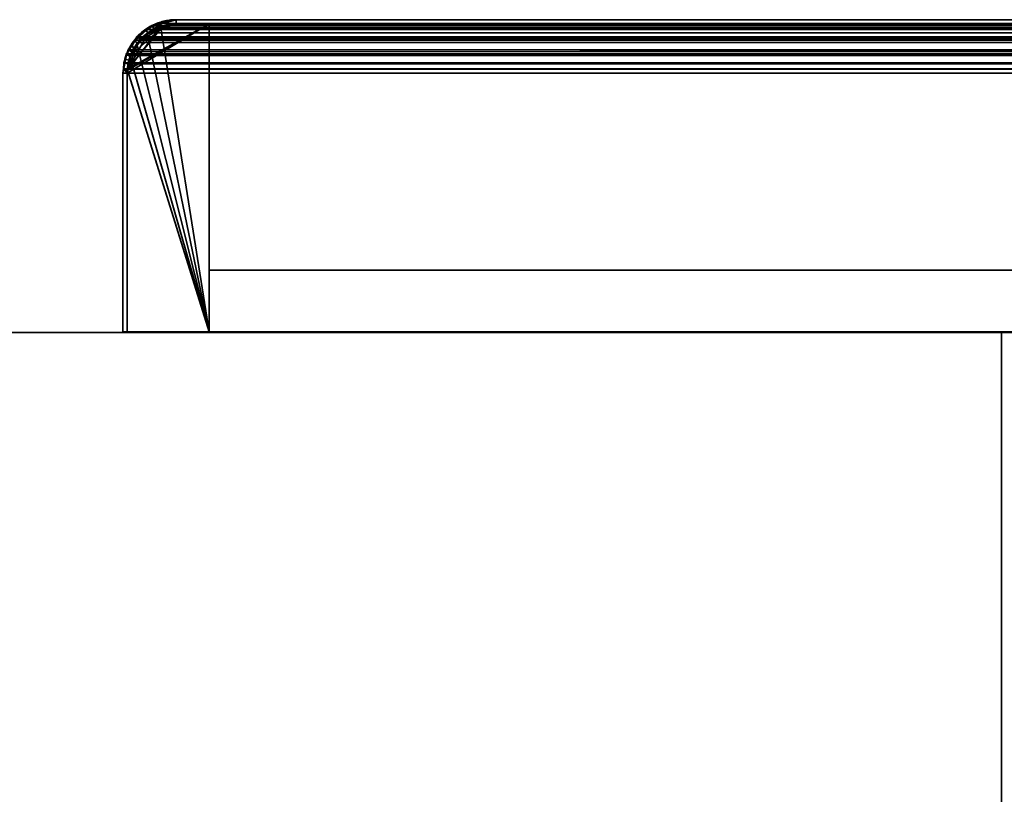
# Model space of a CAD drawing. Header units: millimetres. Extents: x -490 to 6690, y -115 to 152.
# Tile 288 of 656: x 1050 to 1110, y 105 to 152. Entities that reach past the tile are written whole.
import ezdxf

# ---------------------------------------------------------------- set-up
doc = ezdxf.new("R2010")
doc.units = ezdxf.units.MM
doc.layers.add('151', color=253, linetype='Continuous')

# ---------------------------------------------------------------- blocks, each defined once
blk = doc.blocks.new('UG_SURFACE_002')
at = {"layer": '151', "color": 252, "linetype": 'Continuous', "lineweight": 35}
for points in [[(960, -6.2, -7.5), (960, 133.2, -7.5), (1110, 133.2, -7.5), (1110, -6.2, -7.5)], [(960, 133.2, 2202.5), (2040, 133.2, 2202.5), (1890, 133.2, 2052.5), (1110, 133.2, 2052.5)], [(1110, 133.2, 2052.5), (1110, 133.2, -7.5), (960, 133.2, -7.5), (960, 133.2, 2202.5)], [(2040, -6.2, 2202.5), (2040, 133.2, 2202.5), (960, 133.2, 2202.5), (960, -6.2, 2202.5)], [(1110, -6.2, 2052.5), (1110, 133.2, 2052.5), (1890, 133.2, 2052.5), (1890, -6.2, 2052.5)], [(1110, -6.2, -7.5), (1110, 133.2, -7.5), (1110, 133.2, 2052.5), (1110, -6.2, 2052.5)]]:
    blk.add_3dface(points, dxfattribs=at)
blk = doc.blocks.new('UG_SURFACE_168')
at = {"layer": '151', "color": 14, "linetype": 'Continuous', "lineweight": 35}
for points in [[(1061.75, 152, -7.5), (1061.75, 133.25, -7.5), (1056.75, 133.25, -7.5), (1056.75, 149, -7.5)], [(1056.75, 149, -7.5), (1056.786, 149.181, -7.5), (1061.75, 152, -7.5)], [(1058.801, 151.811, -7.5), (1059.75, 152, -7.5), (1061.75, 152, -7.5), (1056.786, 149.181, -7.5)], [(1056.786, 149.181, -7.5), (1057.996, 151.367, -7.5), (1058.602, 151.772, -7.5), (1058.801, 151.811, -7.5)], [(1058.807, 151.752, 2098.693), (1058.274, 151.612, 2099.226), (1057.994, 151.352, 2099.506), (1061.75, 133.25, 2095.75)], [(1058.807, 151.752, 2098.693), (1058.602, 151.772, -7.5), (1057.996, 151.367, -7.5)], [(1057.996, 151.367, -7.5), (1058.274, 151.612, 2099.226), (1058.807, 151.752, 2098.693)], [(1058.807, 151.752, 2098.693), (1058.801, 151.811, -7.5), (1058.602, 151.772, -7.5)], [(1058.801, 151.811, -7.5), (1058.807, 151.752, 2098.693), (1059.75, 152, 2097.75)], [(1059.75, 152, 2097.75), (1059.75, 152, -7.5), (1058.801, 151.811, -7.5)], [(1061.75, 133.25, 2095.75), (1061.75, 152, 2095.75), (1059.75, 152, 2097.75), (1058.807, 151.752, 2098.693)], [(1061.75, 152, 2095.75), (1061.75, 152, -7.5), (1059.75, 152, -7.5), (1059.75, 152, 2097.75)], [(1061.75, 133.25, 2095.75), (1061.75, 133.25, -7.5), (1061.75, 152, -7.5), (1061.75, 152, 2095.75)], [(1057.383, 150.754, -7.5), (1057.629, 151.121, -7.5), (1057.996, 151.367, -7.5), (1056.786, 149.181, -7.5)], [(1061.75, 133.25, 2095.75), (1057.994, 151.352, 2099.506), (1057.351, 150.756, 2100.148)], [(1057.383, 150.754, -7.5), (1057.351, 150.756, 2100.148), (1057.994, 151.352, 2099.506)], [(1057.994, 151.352, 2099.506), (1057.629, 151.121, -7.5), (1057.383, 150.754, -7.5)], [(1057.994, 151.352, 2099.506), (1057.996, 151.367, -7.5), (1057.629, 151.121, -7.5)], [(1057.996, 151.367, -7.5), (1057.994, 151.352, 2099.506), (1058.274, 151.612, 2099.226)], [(1057.383, 150.754, -7.5), (1056.786, 149.181, -7.5), (1056.944, 149.973, -7.5)], [(1061.75, 133.25, 2095.75), (1057.351, 150.756, 2100.148), (1057.256, 150.667, 2100.245), (1056.935, 149.96, 2100.565)], [(1056.978, 150.148, -7.5), (1056.935, 149.96, 2100.565), (1057.256, 150.667, 2100.245)], [(1056.944, 149.973, -7.5), (1056.978, 150.148, -7.5), (1057.383, 150.754, -7.5)], [(1056.978, 150.148, -7.5), (1057.256, 150.667, 2100.245), (1057.351, 150.756, 2100.148)], [(1057.351, 150.756, 2100.148), (1057.383, 150.754, -7.5), (1056.978, 150.148, -7.5)], [(1061.75, 133.25, 2095.75), (1056.935, 149.96, 2100.565), (1056.854, 149.782, 2100.646), (1056.774, 149.182, 2100.726)], [(1056.935, 149.96, 2100.565), (1056.944, 149.973, -7.5), (1056.786, 149.181, -7.5)], [(1056.786, 149.181, -7.5), (1056.854, 149.782, 2100.646), (1056.935, 149.96, 2100.565)], [(1056.978, 150.148, -7.5), (1056.944, 149.973, -7.5), (1056.935, 149.96, 2100.565)], [(1056.786, 149.181, -7.5), (1056.774, 149.182, 2100.726), (1056.854, 149.782, 2100.646)], [(1056.774, 149.182, 2100.726), (1056.75, 149, 2100.75), (1056.75, 133.25, 2100.75), (1061.75, 133.25, 2095.75)], [(1056.75, 149, -7.5), (1056.75, 149, 2100.75), (1056.774, 149.182, 2100.726)], [(1056.774, 149.182, 2100.726), (1056.786, 149.181, -7.5), (1056.75, 149, -7.5)], [(1056.75, 149, -7.5), (1056.75, 133.25, -7.5), (1056.75, 133.25, 2100.75), (1056.75, 149, 2100.75)], [(1056.75, 133.25, 2100.75), (1056.75, 133.25, -7.5), (1061.75, 133.25, -7.5), (1061.75, 133.25, 2095.75)]]:
    blk.add_3dface(points, dxfattribs=at)
blk = doc.blocks.new('UG_SURFACE_169')
at = {"layer": '151', "color": 7, "linetype": 'Continuous', "lineweight": 35}
for points in [[(1057.452, 151.298, -7.5), (1057.49, 151.216, 2100.01), (1058.151, 151.829, 2099.349)], [(1058.151, 151.829, 2099.349), (1057.907, 151.602, -7.5), (1057.452, 151.298, -7.5)], [(1058.151, 151.829, 2099.349), (1057.49, 151.216, 2100.01), (1057.729, 151.218, 2099.771), (1058.645, 151.767, 2098.855)], [(1058.645, 151.767, 2098.855), (1057.729, 151.218, 2099.771), (1058.048, 151.404, -7.5)], [(1058.513, 152.005, -7.5), (1057.907, 151.602, -7.5), (1058.151, 151.829, 2099.349)], [(1058.57, 151.755, -7.5), (1058.048, 151.404, -7.5), (1057.907, 151.602, -7.5), (1058.513, 152.005, -7.5)], [(1058.048, 151.404, -7.5), (1058.57, 151.755, -7.5), (1058.645, 151.767, 2098.855)], [(1058.513, 152.005, -7.5), (1058.151, 151.829, 2099.349), (1058.565, 151.938, 2098.935)], [(1058.645, 151.767, 2098.855), (1058.565, 151.938, 2098.935), (1058.151, 151.829, 2099.349)], [(1058.565, 151.938, 2098.935), (1058.555, 152.014, -7.5), (1058.513, 152.005, -7.5)], [(1058.643, 151.77, -7.5), (1058.57, 151.755, -7.5), (1058.513, 152.005, -7.5), (1058.555, 152.014, -7.5)], [(1058.774, 152.057, -7.5), (1058.555, 152.014, -7.5), (1058.565, 151.938, 2098.935)], [(1058.555, 152.014, -7.5), (1058.774, 152.057, -7.5), (1058.851, 151.814, -7.5), (1058.643, 151.77, -7.5)], [(1058.774, 152.057, -7.5), (1058.565, 151.938, 2098.935), (1059.75, 152.25, 2097.75)], [(1059.75, 152.25, 2097.75), (1058.565, 151.938, 2098.935), (1058.743, 151.826, 2098.757), (1059.75, 152, 2097.75)], [(1058.645, 151.767, 2098.855), (1058.743, 151.826, 2098.757), (1058.565, 151.938, 2098.935)], [(1058.57, 151.755, -7.5), (1058.643, 151.77, -7.5), (1058.645, 151.767, 2098.855)], [(1058.643, 151.77, -7.5), (1058.851, 151.814, -7.5), (1058.743, 151.826, 2098.757)], [(1058.743, 151.826, 2098.757), (1058.645, 151.767, 2098.855), (1058.643, 151.77, -7.5)], [(1059.75, 152, 2097.75), (1058.743, 151.826, 2098.757), (1058.851, 151.814, -7.5)], [(1059.75, 152.25, 2097.75), (1059.75, 152.25, -7.5), (1058.774, 152.057, -7.5)], [(1059.75, 152, -7.5), (1058.851, 151.814, -7.5), (1058.774, 152.057, -7.5), (1059.75, 152.25, -7.5)], [(1058.851, 151.814, -7.5), (1059.75, 152, -7.5), (1059.75, 152, 2097.75)], [(1133.75, 152.25, 2023.75), (1133.75, 152.25, -7.5), (1059.75, 152.25, -7.5), (1059.75, 152.25, 2097.75)], [(1059.75, 152.25, -7.5), (1133.75, 152.25, -7.5), (1133.75, 152, -7.5), (1059.75, 152, -7.5)], [(1059.75, 152, 2097.75), (1133.75, 152, 2023.75), (1133.75, 152.25, 2023.75), (1059.75, 152.25, 2097.75)], [(1133.75, 152, 2023.75), (1059.75, 152, 2097.75), (1059.75, 152, -7.5), (1133.75, 152, -7.5)], [(1134.863, 152.039, -7.5), (1133.75, 152.25, 2023.75), (1134.937, 151.947, 2022.563)], [(1134.863, 152.039, -7.5), (1133.927, 152.216, -7.5), (1133.75, 152.25, 2023.75)], [(1133.927, 152.216, -7.5), (1133.75, 152.25, -7.5), (1133.75, 152.25, 2023.75)], [(1133.914, 151.969, -7.5), (1133.75, 152, -7.5), (1133.75, 152.25, -7.5), (1133.927, 152.216, -7.5)], [(1134.937, 151.947, 2022.563), (1133.75, 152.25, 2023.75), (1133.75, 152, 2023.75), (1134.848, 151.737, 2022.652)], [(1133.75, 152, -7.5), (1133.914, 151.969, -7.5), (1134.848, 151.737, 2022.652)], [(1134.848, 151.737, 2022.652), (1133.75, 152, 2023.75), (1133.75, 152, -7.5)], [(1134.777, 151.803, -7.5), (1133.914, 151.969, -7.5), (1133.927, 152.216, -7.5), (1134.863, 152.039, -7.5)], [(1134.848, 151.737, 2022.652), (1133.914, 151.969, -7.5), (1134.777, 151.803, -7.5)], [(1134.846, 151.79, -7.5), (1134.777, 151.803, -7.5), (1134.863, 152.039, -7.5), (1134.937, 152.026, -7.5)], [(1134.848, 151.737, 2022.652), (1134.777, 151.803, -7.5), (1134.846, 151.79, -7.5)], [(1134.852, 151.786, -7.5), (1134.846, 151.79, -7.5), (1134.937, 152.026, -7.5), (1134.945, 152.02, -7.5)], [(1134.846, 151.79, -7.5), (1134.852, 151.786, -7.5), (1134.848, 151.737, 2022.652)], [(1134.848, 151.737, 2022.652), (1135.11, 151.674, 2022.39), (1135.309, 151.852, 2022.192), (1134.937, 151.947, 2022.563)], [(1135.11, 151.674, 2022.39), (1134.848, 151.737, 2022.652), (1134.852, 151.786, -7.5)], [(1134.945, 152.02, -7.5), (1135.695, 151.529, -7.5), (1135.545, 151.334, -7.5), (1134.852, 151.786, -7.5)], [(1134.852, 151.786, -7.5), (1135.545, 151.334, -7.5), (1135.864, 151.101, 2021.636)], [(1135.864, 151.101, 2021.636), (1135.11, 151.674, 2022.39), (1134.852, 151.786, -7.5)], [(1134.937, 151.947, 2022.563), (1134.937, 152.026, -7.5), (1134.863, 152.039, -7.5)], [(1134.937, 151.947, 2022.563), (1134.945, 152.02, -7.5), (1134.937, 152.026, -7.5)], [(1135.695, 151.529, -7.5), (1134.945, 152.02, -7.5), (1134.937, 151.947, 2022.563)], [(1135.695, 151.529, -7.5), (1134.937, 151.947, 2022.563), (1135.309, 151.852, 2022.192)], [(1136.021, 151.235, 2021.479), (1135.309, 151.852, 2022.192), (1135.11, 151.674, 2022.39), (1135.864, 151.101, 2021.636)], [(1135.309, 151.852, 2022.192), (1136.048, 151.298, -7.5), (1135.695, 151.529, -7.5)], [(1135.309, 151.852, 2022.192), (1136.021, 151.235, 2021.479), (1136.048, 151.298, -7.5)], [(1057.221, 150.945, -7.5), (1057.048, 150.805, 2100.452), (1057.49, 151.216, 2100.01)], [(1057.49, 151.216, 2100.01), (1057.048, 150.805, 2100.452), (1057.137, 150.473, 2100.363), (1057.629, 151.092, 2099.871)], [(1057.49, 151.216, 2100.01), (1057.452, 151.298, -7.5), (1057.221, 150.945, -7.5)], [(1057.621, 151.109, -7.5), (1057.416, 150.795, -7.5), (1057.221, 150.945, -7.5), (1057.452, 151.298, -7.5)], [(1057.452, 151.298, -7.5), (1057.907, 151.602, -7.5), (1058.048, 151.404, -7.5), (1057.629, 151.121, -7.5)], [(1057.452, 151.298, -7.5), (1057.629, 151.121, -7.5), (1057.621, 151.109, -7.5)], [(1057.629, 151.092, 2099.871), (1057.729, 151.218, 2099.771), (1057.49, 151.216, 2100.01)], [(1057.621, 151.109, -7.5), (1057.629, 151.121, -7.5), (1057.729, 151.218, 2099.771)], [(1057.729, 151.218, 2099.771), (1057.629, 151.092, 2099.871), (1057.621, 151.109, -7.5)], [(1057.629, 151.121, -7.5), (1058.048, 151.404, -7.5), (1057.729, 151.218, 2099.771)], [(1135.871, 151.121, -7.5), (1135.545, 151.334, -7.5), (1135.695, 151.529, -7.5), (1136.048, 151.298, -7.5)], [(1135.545, 151.334, -7.5), (1135.871, 151.121, -7.5), (1135.864, 151.101, 2021.636)], [(1135.864, 151.101, 2021.636), (1135.96, 151.029, 2021.54), (1136.021, 151.235, 2021.479)], [(1135.96, 151.029, 2021.54), (1135.864, 151.101, 2021.636), (1135.871, 151.121, -7.5)], [(1136.048, 151.298, -7.5), (1136.352, 150.843, -7.5), (1136.154, 150.702, -7.5), (1135.871, 151.121, -7.5)], [(1135.871, 151.121, -7.5), (1136.454, 150.299, 2021.046), (1135.96, 151.029, 2021.54)], [(1135.871, 151.121, -7.5), (1136.154, 150.702, -7.5), (1136.523, 150.093, 2020.977)], [(1136.523, 150.093, 2020.977), (1136.454, 150.299, 2021.046), (1135.871, 151.121, -7.5)], [(1136.352, 150.947, 2021.148), (1136.021, 151.235, 2021.479), (1135.96, 151.029, 2021.54), (1136.454, 150.299, 2021.046)], [(1136.352, 150.843, -7.5), (1136.048, 151.298, -7.5), (1136.021, 151.235, 2021.479)], [(1136.021, 151.235, 2021.479), (1136.755, 150.237, -7.5), (1136.352, 150.843, -7.5)], [(1136.755, 150.237, -7.5), (1136.021, 151.235, 2021.479), (1136.352, 150.947, 2021.148)], [(1057.048, 150.805, 2100.452), (1057.221, 150.945, -7.5), (1056.73, 150.195, -7.5)], [(1056.73, 150.195, -7.5), (1057.221, 150.945, -7.5), (1057.416, 150.795, -7.5), (1056.96, 150.096, -7.5)], [(1056.73, 150.195, -7.5), (1056.758, 150.169, 2100.742), (1057.048, 150.805, 2100.452)], [(1056.971, 150.069, 2100.529), (1057.137, 150.473, 2100.363), (1057.048, 150.805, 2100.452), (1056.758, 150.169, 2100.742)], [(1056.958, 150.083, -7.5), (1056.96, 150.096, -7.5), (1057.629, 151.092, 2099.871)], [(1057.629, 151.092, 2099.871), (1057.137, 150.473, 2100.363), (1056.958, 150.083, -7.5)], [(1057.629, 151.092, 2099.871), (1056.96, 150.096, -7.5), (1057.416, 150.795, -7.5)], [(1057.416, 150.795, -7.5), (1057.621, 151.109, -7.5), (1057.629, 151.092, 2099.871)], [(1136.505, 150.18, -7.5), (1136.154, 150.702, -7.5), (1136.352, 150.843, -7.5), (1136.755, 150.237, -7.5)], [(1136.154, 150.702, -7.5), (1136.505, 150.18, -7.5), (1136.523, 150.093, 2020.977)], [(1136.352, 150.947, 2021.148), (1136.764, 150.195, -7.5), (1136.755, 150.237, -7.5)], [(1136.352, 150.947, 2021.148), (1136.753, 150.176, 2020.747), (1136.764, 150.195, -7.5)], [(1136.454, 150.299, 2021.046), (1136.753, 150.176, 2020.747), (1136.352, 150.947, 2021.148)], [(1056.5, 149, 2101), (1056.724, 150.187, -7.5), (1056.711, 150.114, -7.5)], [(1056.724, 150.187, -7.5), (1056.5, 149, 2101), (1056.612, 149.848, 2100.888)], [(1056.5, 149, 2101), (1056.711, 150.114, -7.5), (1056.534, 149.177, -7.5)], [(1056.947, 150.027, -7.5), (1056.781, 149.163, -7.5), (1056.534, 149.177, -7.5), (1056.711, 150.114, -7.5)], [(1056.724, 150.187, -7.5), (1056.612, 149.848, 2100.888), (1056.758, 150.169, 2100.742)], [(1056.758, 150.169, 2100.742), (1056.612, 149.848, 2100.888), (1056.854, 149.785, 2100.646), (1056.971, 150.069, 2100.529)], [(1056.711, 150.114, -7.5), (1056.724, 150.187, -7.5), (1056.96, 150.096, -7.5), (1056.958, 150.083, -7.5)], [(1056.958, 150.083, -7.5), (1056.947, 150.027, -7.5), (1056.711, 150.114, -7.5)], [(1056.758, 150.169, 2100.742), (1056.73, 150.195, -7.5), (1056.724, 150.187, -7.5)], [(1056.96, 150.096, -7.5), (1056.724, 150.187, -7.5), (1056.73, 150.195, -7.5)], [(1056.75, 149, -7.5), (1056.781, 149.163, -7.5), (1056.971, 150.069, 2100.529)], [(1056.971, 150.069, 2100.529), (1056.854, 149.785, 2100.646), (1056.75, 149, -7.5)], [(1056.971, 150.069, 2100.529), (1056.781, 149.163, -7.5), (1056.947, 150.027, -7.5)], [(1056.947, 150.027, -7.5), (1056.958, 150.083, -7.5), (1056.971, 150.069, 2100.529)], [(1057.137, 150.473, 2100.363), (1056.971, 150.069, 2100.529), (1056.958, 150.083, -7.5)], [(1136.753, 150.176, 2020.747), (1136.454, 150.299, 2021.046), (1136.523, 150.093, 2020.977)], [(1136.505, 150.18, -7.5), (1136.755, 150.237, -7.5), (1136.764, 150.195, -7.5)], [(1136.522, 150.101, -7.5), (1136.505, 150.18, -7.5), (1136.764, 150.195, -7.5)], [(1136.505, 150.18, -7.5), (1136.522, 150.101, -7.5), (1136.523, 150.093, 2020.977)], [(1136.764, 150.195, -7.5), (1136.807, 149.976, -7.5), (1136.564, 149.899, -7.5), (1136.522, 150.101, -7.5)], [(1136.522, 150.101, -7.5), (1136.564, 149.899, -7.5), (1136.75, 149, 2020.75)], [(1136.75, 149, 2020.75), (1136.695, 149.571, 2020.805), (1136.522, 150.101, -7.5)], [(1136.695, 149.571, 2020.805), (1136.523, 150.093, 2020.977), (1136.522, 150.101, -7.5)], [(1136.523, 150.093, 2020.977), (1136.695, 149.571, 2020.805), (1136.839, 150.01, 2020.661), (1136.753, 150.176, 2020.747)], [(1136.75, 149, -7.5), (1136.564, 149.899, -7.5), (1136.807, 149.976, -7.5), (1137, 149, -7.5)], [(1137, 149, 2020.5), (1136.839, 150.01, 2020.661), (1136.695, 149.571, 2020.805), (1136.75, 149, 2020.75)], [(1136.807, 149.976, -7.5), (1136.764, 150.195, -7.5), (1136.753, 150.176, 2020.747)], [(1136.807, 149.976, -7.5), (1136.753, 150.176, 2020.747), (1136.839, 150.01, 2020.661)], [(1136.839, 150.01, 2020.661), (1137, 149, -7.5), (1136.807, 149.976, -7.5)], [(1136.839, 150.01, 2020.661), (1137, 149, 2020.5), (1137, 149, -7.5)], [(1056.75, 149, 2100.75), (1056.854, 149.785, 2100.646), (1056.612, 149.848, 2100.888), (1056.5, 149, 2101)], [(1056.854, 149.785, 2100.646), (1056.75, 149, 2100.75), (1056.75, 149, -7.5)], [(1136.564, 149.899, -7.5), (1136.75, 149, -7.5), (1136.75, 149, 2020.75)], [(1056.534, 149.177, -7.5), (1056.5, 149, -7.5), (1056.5, 149, 2101)], [(1056.781, 149.163, -7.5), (1056.75, 149, -7.5), (1056.5, 149, -7.5), (1056.534, 149.177, -7.5)], [(1056.5, 149, -7.5), (1056.5, 133.25, -7.5), (1056.5, 133.25, 2101), (1056.5, 149, 2101)], [(1056.5, 149, 2101), (1056.5, 133.25, 2101), (1056.75, 133.25, 2100.75), (1056.75, 149, 2100.75)], [(1056.5, 133.25, -7.5), (1056.5, 149, -7.5), (1056.75, 149, -7.5), (1056.75, 133.25, -7.5)], [(1056.75, 149, 2100.75), (1056.75, 133.25, 2100.75), (1056.75, 133.25, -7.5), (1056.75, 149, -7.5)], [(1137, 149, -7.5), (1137, 111, -7.5), (1136.75, 111, -7.5), (1136.75, 149, -7.5)], [(1136.75, 111, 2020.75), (1136.75, 149, 2020.75), (1136.75, 149, -7.5), (1136.75, 111, -7.5)], [(1136.75, 149, 2020.75), (1136.75, 111, 2020.75), (1137, 111, 2020.5), (1137, 149, 2020.5)], [(1137, 111, -7.5), (1137, 149, -7.5), (1137, 149, 2020.5), (1137, 111, 2020.5)], [(1056.5, 133.25, 2101), (1056.5, 133.25, -7.5), (1056.75, 133.25, -7.5), (1056.75, 133.25, 2100.75)], [(1136.75, 111, 2020.75), (1136.75, 111, -7.5), (1137, 111, -7.5), (1137, 111, 2020.5)]]:
    blk.add_3dface(points, dxfattribs=at)
blk = doc.blocks.new('UG_SURFACE_170')
at = {"layer": '151', "color": 41, "linetype": 'Continuous', "lineweight": 35}
for points in [[(1061.75, 137, -7.5), (1061.75, 152, -7.5), (1131.75, 152, -7.5), (1131.75, 137, -7.5)], [(1061.75, 152, -7.5), (1061.75, 137, -7.5), (1061.75, 137, 2095.75), (1061.75, 152, 2095.75)], [(1131.75, 152, 2025.75), (1131.75, 152, -7.5), (1061.75, 152, -7.5), (1061.75, 152, 2095.75)], [(1131.75, 137, 2025.75), (1131.75, 152, 2025.75), (1061.75, 152, 2095.75), (1061.75, 137, 2095.75)], [(1131.75, 137, -7.5), (1131.75, 152, -7.5), (1131.75, 152, 2025.75), (1131.75, 137, 2025.75)], [(1061.75, 137, 2095.75), (1061.75, 137, -7.5), (1131.75, 137, -7.5), (1131.75, 137, 2025.75)]]:
    blk.add_3dface(points, dxfattribs=at)
blk = doc.blocks.new('UG_SURFACE_172')
at = {"layer": '151', "color": 7, "linetype": 'Continuous', "lineweight": 35}
for points in [[(1057.966, 151.661, 2099.534), (1942.033, 151.646, 2099.533), (1941.341, 152.061, 2098.841)], [(1058.277, 151.897, 2099.223), (1057.966, 151.661, 2099.534), (1941.341, 152.061, 2098.841)], [(1057.966, 151.661, 2099.534), (1058.277, 151.897, 2099.223), (1058.39, 151.674, 2099.11)], [(1058.277, 151.897, 2099.223), (1941.341, 152.061, 2098.841), (1941.186, 152.088, 2098.686)], [(1941.186, 152.088, 2098.686), (1058.822, 152.028, 2098.678), (1058.277, 151.897, 2099.223)], [(1058.652, 151.737, 2098.848), (1058.39, 151.674, 2099.11), (1058.277, 151.897, 2099.223), (1058.822, 152.028, 2098.678)], [(1942.271, 151.218, 2099.771), (1058.39, 151.674, 2099.11), (1058.652, 151.737, 2098.848)], [(1058.822, 152.028, 2098.678), (1059.75, 152.25, 2097.75), (1059.75, 152, 2097.75), (1058.652, 151.737, 2098.848)], [(1058.652, 151.737, 2098.848), (1059.75, 152, 2097.75), (1940.25, 152, 2097.75)], [(1940.25, 152, 2097.75), (1941.257, 151.826, 2098.757), (1058.652, 151.737, 2098.848)], [(1941.257, 151.826, 2098.757), (1941.349, 151.771, 2098.849), (1058.652, 151.737, 2098.848)], [(1058.652, 151.737, 2098.848), (1941.349, 151.771, 2098.849), (1942.271, 151.218, 2099.771)], [(1058.822, 152.028, 2098.678), (1941.186, 152.088, 2098.686), (1940.25, 152.25, 2097.75)], [(1940.25, 152.25, 2097.75), (1059.75, 152.25, 2097.75), (1058.822, 152.028, 2098.678)], [(1940.25, 152.25, 2097.75), (1866.25, 152.25, 2023.75), (1133.75, 152.25, 2023.75), (1059.75, 152.25, 2097.75)], [(1133.75, 152, 2023.75), (1059.75, 152, 2097.75), (1059.75, 152.25, 2097.75), (1133.75, 152.25, 2023.75)], [(1940.25, 152, 2097.75), (1059.75, 152, 2097.75), (1133.75, 152, 2023.75), (1866.25, 152, 2023.75)], [(1057.23, 151.012, 2100.27), (1057.356, 151.198, 2100.144), (1057.54, 151.029, 2099.96)], [(1057.356, 151.198, 2100.144), (1057.23, 151.012, 2100.27), (1942.763, 150.996, 2100.263)], [(1057.356, 151.198, 2100.144), (1057.966, 151.661, 2099.534), (1058.39, 151.674, 2099.11), (1057.635, 151.101, 2099.865)], [(1942.033, 151.646, 2099.533), (1057.966, 151.661, 2099.534), (1057.356, 151.198, 2100.144)], [(1057.356, 151.198, 2100.144), (1942.439, 151.402, 2099.939), (1942.033, 151.646, 2099.533)], [(1057.356, 151.198, 2100.144), (1942.763, 150.996, 2100.263), (1942.439, 151.402, 2099.939)], [(1057.635, 151.101, 2099.865), (1057.54, 151.029, 2099.96), (1057.356, 151.198, 2100.144)], [(1942.362, 151.103, 2099.862), (1057.635, 151.101, 2099.865), (1058.39, 151.674, 2099.11)], [(1942.271, 151.218, 2099.771), (1942.362, 151.103, 2099.862), (1058.39, 151.674, 2099.11)], [(1056.74, 150.165, 2100.76), (1943.259, 150.162, 2100.759), (1943.081, 150.596, 2100.581)], [(1056.821, 150.408, 2100.679), (1056.74, 150.165, 2100.76), (1943.081, 150.596, 2100.581)], [(1057.54, 151.029, 2099.96), (1057.046, 150.299, 2100.454), (1056.821, 150.408, 2100.679), (1057.23, 151.012, 2100.27)], [(1942.763, 150.996, 2100.263), (1057.23, 151.012, 2100.27), (1056.821, 150.408, 2100.679)], [(1056.821, 150.408, 2100.679), (1943.081, 150.596, 2100.581), (1942.763, 150.996, 2100.263)], [(1057.046, 150.299, 2100.454), (1057.54, 151.029, 2099.96), (1942.863, 150.473, 2100.363)], [(1942.863, 150.473, 2100.363), (1057.54, 151.029, 2099.96), (1057.635, 151.101, 2099.865)], [(1057.635, 151.101, 2099.865), (1942.362, 151.103, 2099.862), (1942.863, 150.473, 2100.363)], [(1056.977, 150.092, 2100.523), (1056.805, 149.571, 2100.695), (1056.559, 149.619, 2100.94), (1056.74, 150.165, 2100.76)], [(1943.259, 150.162, 2100.759), (1056.74, 150.165, 2100.76), (1056.559, 149.619, 2100.94)], [(1056.559, 149.619, 2100.94), (1943.387, 149.85, 2100.887), (1943.259, 150.162, 2100.759)], [(1056.74, 150.165, 2100.76), (1056.821, 150.408, 2100.679), (1057.046, 150.299, 2100.454), (1056.977, 150.092, 2100.523)], [(1056.805, 149.571, 2100.695), (1056.977, 150.092, 2100.523), (1943.022, 150.088, 2100.522)], [(1943.022, 150.088, 2100.522), (1943.146, 149.785, 2100.646), (1056.805, 149.571, 2100.695)], [(1942.863, 150.473, 2100.363), (1056.977, 150.092, 2100.523), (1057.046, 150.299, 2100.454)], [(1942.863, 150.473, 2100.363), (1943.022, 150.088, 2100.522), (1056.977, 150.092, 2100.523)], [(1056.525, 149.256, 2100.975), (1056.559, 149.619, 2100.94), (1056.805, 149.571, 2100.695), (1056.75, 149, 2100.75)], [(1056.559, 149.619, 2100.94), (1056.525, 149.256, 2100.975), (1943.466, 149.253, 2100.966)], [(1056.559, 149.619, 2100.94), (1943.466, 149.253, 2100.966), (1943.387, 149.85, 2100.887)], [(1943.25, 149, 2100.75), (1056.75, 149, 2100.75), (1056.805, 149.571, 2100.695)], [(1943.146, 149.785, 2100.646), (1943.25, 149, 2100.75), (1056.805, 149.571, 2100.695)], [(1056.75, 149, 2100.75), (1056.5, 149, 2101), (1056.525, 149.256, 2100.975)], [(1943.466, 149.253, 2100.966), (1056.525, 149.256, 2100.975), (1056.5, 149, 2101)], [(1056.5, 149, 2101), (1943.5, 149, 2101), (1943.466, 149.253, 2100.966)], [(1056.75, 149, 2100.75), (1056.75, 133.25, 2100.75), (1056.5, 133.25, 2101), (1056.5, 149, 2101)], [(1056.5, 149, 2101), (1056.5, 133.25, 2101), (1943.5, 133.25, 2101), (1943.5, 149, 2101)], [(1943.25, 149, 2100.75), (1943.25, 133.25, 2100.75), (1056.75, 133.25, 2100.75), (1056.75, 149, 2100.75)], [(1943.25, 133.25, 2100.75), (1943.5, 133.25, 2101), (1056.5, 133.25, 2101), (1056.75, 133.25, 2100.75)]]:
    blk.add_3dface(points, dxfattribs=at)
blk = doc.blocks.new('UG_SURFACE_174')
at = {"layer": '151', "color": 14, "linetype": 'Continuous', "lineweight": 35}
for points in [[(1061.75, 152, 2095.75), (1061.75, 133.25, 2095.75), (1056.75, 133.25, 2100.75), (1056.75, 149, 2100.75)], [(1056.75, 149, 2100.75), (1056.773, 149.237, 2100.727), (1061.75, 152, 2095.75)], [(1058.893, 151.795, 2098.607), (1059.75, 152, 2097.75), (1061.75, 152, 2095.75), (1056.773, 149.237, 2100.727)], [(1058.893, 151.795, 2098.607), (1056.773, 149.237, 2100.727), (1056.805, 149.571, 2100.695), (1056.972, 150.076, 2100.528)], [(1056.972, 150.076, 2100.528), (1057.046, 150.299, 2100.454), (1057.424, 150.858, 2100.076), (1058.893, 151.795, 2098.607)], [(1058.893, 151.795, 2098.607), (1057.424, 150.858, 2100.076), (1057.54, 151.029, 2099.96), (1058.103, 151.456, 2099.397)], [(1058.103, 151.456, 2099.397), (1941.896, 151.442, 2099.396), (1941.257, 151.826, 2098.757)], [(1058.39, 151.674, 2099.11), (1058.103, 151.456, 2099.397), (1941.257, 151.826, 2098.757)], [(1058.103, 151.456, 2099.397), (1058.39, 151.674, 2099.11), (1058.893, 151.795, 2098.607)], [(1058.39, 151.674, 2099.11), (1941.257, 151.826, 2098.757), (1941.114, 151.851, 2098.614)], [(1941.114, 151.851, 2098.614), (1058.893, 151.795, 2098.607), (1058.39, 151.674, 2099.11)], [(1058.893, 151.795, 2098.607), (1941.114, 151.851, 2098.614), (1940.25, 152, 2097.75)], [(1940.25, 152, 2097.75), (1059.75, 152, 2097.75), (1058.893, 151.795, 2098.607)], [(1940.25, 152, 2097.75), (1938.25, 152, 2095.75), (1061.75, 152, 2095.75), (1059.75, 152, 2097.75)], [(1938.25, 133.25, 2095.75), (1061.75, 133.25, 2095.75), (1061.75, 152, 2095.75), (1938.25, 152, 2095.75)], [(1941.896, 151.442, 2099.396), (1058.103, 151.456, 2099.397), (1057.54, 151.029, 2099.96)], [(1057.54, 151.029, 2099.96), (1942.271, 151.218, 2099.771), (1941.896, 151.442, 2099.396)], [(1057.54, 151.029, 2099.96), (1942.569, 150.842, 2100.069), (1942.271, 151.218, 2099.771)], [(1942.569, 150.842, 2100.069), (1057.424, 150.858, 2100.076), (1057.046, 150.299, 2100.454)], [(1057.046, 150.299, 2100.454), (1942.863, 150.473, 2100.363), (1942.569, 150.842, 2100.069)], [(1057.54, 151.029, 2099.96), (1057.424, 150.858, 2100.076), (1942.569, 150.842, 2100.069)], [(1943.028, 150.072, 2100.528), (1056.972, 150.076, 2100.528), (1056.805, 149.571, 2100.695)], [(1056.805, 149.571, 2100.695), (1943.146, 149.785, 2100.646), (1943.028, 150.072, 2100.528)], [(1056.972, 150.076, 2100.528), (1943.028, 150.072, 2100.528), (1942.863, 150.473, 2100.363)], [(1057.046, 150.299, 2100.454), (1056.972, 150.076, 2100.528), (1942.863, 150.473, 2100.363)], [(1056.805, 149.571, 2100.695), (1056.773, 149.237, 2100.727), (1943.219, 149.233, 2100.719)], [(1056.805, 149.571, 2100.695), (1943.219, 149.233, 2100.719), (1943.146, 149.785, 2100.646)], [(1943.219, 149.233, 2100.719), (1056.773, 149.237, 2100.727), (1056.75, 149, 2100.75)], [(1056.75, 149, 2100.75), (1943.25, 149, 2100.75), (1943.219, 149.233, 2100.719)], [(1056.75, 149, 2100.75), (1056.75, 133.25, 2100.75), (1943.25, 133.25, 2100.75), (1943.25, 149, 2100.75)], [(1938.25, 133.25, 2095.75), (1943.25, 133.25, 2100.75), (1056.75, 133.25, 2100.75), (1061.75, 133.25, 2095.75)]]:
    blk.add_3dface(points, dxfattribs=at)
blk = doc.blocks.new('UG_SURFACE_175')
at = {"layer": '151', "color": 41, "linetype": 'Continuous', "lineweight": 35}
for points in [[(1061.75, 137, 2095.75), (1061.75, 152, 2095.75), (1131.75, 152, 2025.75), (1131.75, 137, 2025.75)], [(1061.75, 152, 2095.75), (1061.75, 137, 2095.75), (1938.25, 137, 2095.75), (1938.25, 152, 2095.75)], [(1938.25, 152, 2095.75), (1868.25, 152, 2025.75), (1131.75, 152, 2025.75), (1061.75, 152, 2095.75)], [(1868.25, 137, 2025.75), (1938.25, 137, 2095.75), (1061.75, 137, 2095.75), (1131.75, 137, 2025.75)]]:
    blk.add_3dface(points, dxfattribs=at)

msp = doc.modelspace()

# ---------------------------------------------------------------- linework, layer by layer
at = {"layer": '151', "linetype": 'Continuous', "lineweight": -3}
for p, q in [((1059.75, 152.25, 2097.75), (1133.75, 152.25, 2023.75)), ((1059.75, 152.25, -7.5), (1133.75, 152.25, -7.5)), ((1059.75, 152.25, -7.5), (1059.75, 152.25, 2097.75)), ((1059.75, 152.25, 2097.75), (1940.25, 152.25, 2097.75)), ((1133.75, 152.25, 2023.75), (1059.75, 152.25, 2097.75)), ((1059.75, 152, -7.5), (1061.75, 152, -7.5)), ((1059.75, 152, -7.5), (1059.75, 152, 2097.75)), ((1059.75, 152, 2097.75), (1133.75, 152, 2023.75)), ((1059.75, 152, 2097.75), (1061.75, 152, 2095.75)), ((1059.75, 152, 2097.75), (1940.25, 152, 2097.75)), ((1059.75, 152, -7.5), (1133.75, 152, -7.5)), ((1133.75, 152, 2023.75), (1059.75, 152, 2097.75)), ((1061.75, 152, 2095.75), (1059.75, 152, 2097.75)), ((1061.75, 137, -7.5), (1061.75, 152, -7.5)), ((1061.75, 152, 2095.75), (1061.75, 137, 2095.75)), ((1061.75, 152, 2095.75), (1131.75, 152, 2025.75)), ((1061.75, 137, 2095.75), (1061.75, 152, 2095.75)), ((1061.75, 152, 2095.75), (1061.75, 133.25, 2095.75)), ((1061.75, 152, -7.5), (1061.75, 133.25, -7.5)), ((1061.75, 152, 2095.75), (1061.75, 133.25, 2095.75)), ((1061.75, 152, 2095.75), (1938.25, 152, 2095.75)), ((1061.75, 152, -7.5), (1131.75, 152, -7.5)), ((1061.75, 152, -7.5), (1061.75, 152, 2095.75)), ((1061.75, 152, -7.5), (1061.75, 152, 2095.75)), ((1131.75, 152, 2025.75), (1061.75, 152, 2095.75)), ((1061.75, 152, 2095.75), (1938.25, 152, 2095.75)), ((1056.5, 149, 2101), (1943.5, 149, 2101)), ((1056.5, 149, -7.5), (1056.5, 149, 2101)), ((1056.5, 149, 2101), (1056.5, 133.25, 2101)), ((1056.5, 133.25, 2101), (1056.5, 149, 2101)), ((1056.5, 133.25, -7.5), (1056.5, 149, -7.5)), ((1056.75, 149, -7.5), (1056.75, 149, 2100.75)), ((1056.75, 133.25, -7.5), (1056.75, 149, -7.5)), ((1056.75, 133.25, -7.5), (1056.75, 149, -7.5)), ((1056.75, 133.25, 2100.75), (1056.75, 149, 2100.75)), ((1056.75, 149, -7.5), (1056.75, 149, 2100.75)), ((1056.75, 149, 2100.75), (1056.75, 133.25, 2100.75)), ((1056.75, 133.25, 2100.75), (1056.75, 149, 2100.75)), ((1056.75, 149, 2100.75), (1943.25, 149, 2100.75)), ((1056.75, 133.25, 2100.75), (1056.75, 149, 2100.75)), ((1056.75, 149, 2100.75), (1943.25, 149, 2100.75)), ((1061.75, 137, 2095.75), (1938.25, 137, 2095.75)), ((1131.75, 137, 2025.75), (1061.75, 137, 2095.75)), ((1131.75, 137, -7.5), (1061.75, 137, -7.5)), ((1061.75, 137, 2095.75), (1131.75, 137, 2025.75)), ((1061.75, 137, -7.5), (1061.75, 137, 2095.75)), ((960, 133.2, 2202.5), (2040, 133.2, 2202.5)), ((960, 133.2, -7.5), (1110, 133.2, -7.5)), ((1056.75, 133.25, -7.5), (1056.5, 133.25, -7.5)), ((1056.5, 133.25, 2101), (1056.75, 133.25, 2100.75)), ((1056.5, 133.25, 2101), (1943.5, 133.25, 2101)), ((1056.75, 133.25, 2100.75), (1056.5, 133.25, 2101)), ((1056.5, 133.25, -7.5), (1056.5, 133.25, 2101)), ((1056.75, 133.25, 2100.75), (1061.75, 133.25, 2095.75)), ((1056.75, 133.25, -7.5), (1056.75, 133.25, 2100.75)), ((1061.75, 133.25, -7.5), (1056.75, 133.25, -7.5)), ((1061.75, 133.25, 2095.75), (1056.75, 133.25, 2100.75)), ((1056.75, 133.25, 2100.75), (1943.25, 133.25, 2100.75)), ((1056.75, 133.25, -7.5), (1056.75, 133.25, 2100.75)), ((1056.75, 133.25, 2100.75), (1943.25, 133.25, 2100.75)), ((1061.75, 133.25, 2095.75), (1938.25, 133.25, 2095.75)), ((1061.75, 133.25, -7.5), (1061.75, 133.25, 2095.75)), ((1110, -6.2, 2052.5), (1110, 133.2, 2052.5)), ((1890, 133.2, 2052.5), (1110, 133.2, 2052.5)), ((1110, 133.2, 2052.5), (1110, 133.2, -7.5)), ((1110, 133.2, -7.5), (1110, -6.2, -7.5))]:
    msp.add_line(p, q, dxfattribs=at)
msp.add_arc((1059.75, 149, -7.5), 3, 90, 180, dxfattribs=at)
for points in [[(1059.75, 152.25, 2097.75), (1056.5, 152.25, 2101), (1056.5, 149, 2101)], [(1059.75, 152.25, -7.5), (1056.5, 152.25, -7.5), (1056.5, 149, -7.5)], [(1059.75, 152, 2097.75), (1056.75, 152, 2100.75), (1056.75, 149, 2100.75)]]:
    msp.add_rational_spline(points, [1, 0.707106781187, 1], degree=2, dxfattribs=at)
for points, knots in [([(1059.75, 152.25, 2097.75), (1059.015, 152.25, 2098.485), (1058.283, 152.014, 2099.217), (1057.344, 151.222, 2100.156), (1057.058, 150.882, 2100.442), (1056.631, 150.03, 2100.869), (1056.5, 149.525, 2101), (1056.5, 149, 2101)], [0, 0, 0, 0, 0.5, 0.5, 0.75, 0.75, 1, 1, 1, 1]), ([(1059.75, 152, 2097.75), (1059.077, 152, 2098.423), (1058.399, 151.785, 2099.101), (1057.526, 151.049, 2099.974), (1057.263, 150.733, 2100.237), (1056.871, 149.95, 2100.629), (1056.75, 149.485, 2100.75), (1056.75, 149, 2100.75)], [0, 0, 0, 0, 0.5, 0.5, 0.75, 0.75, 1, 1, 1, 1]), ([(1059.75, 152, 2097.75), (1059.071, 152, 2098.429), (1058.396, 151.782, 2099.104), (1057.529, 151.052, 2099.971), (1057.265, 150.737, 2100.235), (1056.871, 149.951, 2100.629), (1056.75, 149.484, 2100.75), (1056.75, 149, 2100.75)], [0, 0, 0, 0, 0.5, 0.5, 0.75, 0.75, 1, 1, 1, 1]), ([(1059.75, 152, 2097.75), (1059.071, 152, 2098.429), (1058.396, 151.782, 2099.104), (1057.529, 151.052, 2099.971), (1057.265, 150.737, 2100.235), (1056.871, 149.951, 2100.629), (1056.75, 149.484, 2100.75), (1056.75, 149, 2100.75)], [0, 0, 0, 0, 0.5, 0.5, 0.75, 0.75, 1, 1, 1, 1]), ([(1059.75, 152, -7.5), (1058.962, 152, -7.5), (1058.184, 151.677, -7.5), (1057.073, 150.566, -7.5), (1056.75, 149.788, -7.5), (1056.75, 149, -7.5)], [0, 0, 0, 0, 0.5, 0.5, 1, 1, 1, 1])]:
    msp.add_open_spline(points, degree=3, knots=knots, dxfattribs=at)
for points, degree in [([(1059.75, 152, -7.5), (1059.75, 152.25, -7.5)], 1), ([(1059.75, 152, 2097.75), (1353.25, 152, 2097.75), (1646.75, 152, 2097.75), (1940.25, 152, 2097.75)], 3), ([(1059.75, 152, -7.5), (1059.75, 152, 694.25), (1059.75, 152, 1396), (1059.75, 152, 2097.75)], 3), ([(1056.75, 149, -7.5), (1056.5, 149, -7.5)], 1)]:
    msp.add_open_spline(points, degree=degree, dxfattribs=at)

# ---------------------------------------------------------------- block references
for name in ['UG_SURFACE_169', 'UG_SURFACE_172', 'UG_SURFACE_168', 'UG_SURFACE_174', 'UG_SURFACE_170', 'UG_SURFACE_175', 'UG_SURFACE_002']:
    msp.add_blockref(name, (0, 0), dxfattribs=at)

doc.saveas('drawing.dxf')
